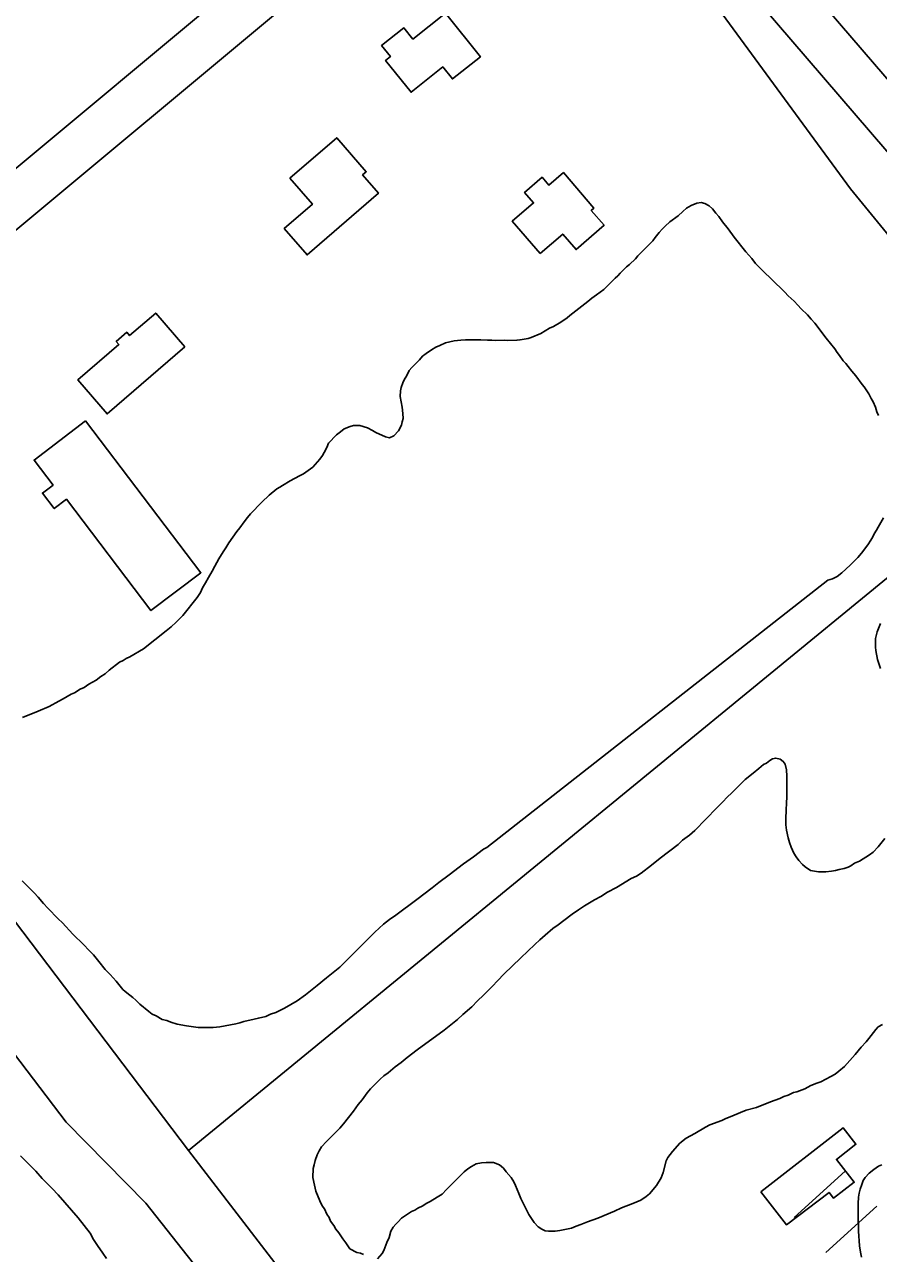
# Model space of a CAD drawing. Extents: x 3892998 to 3931244, y 278583 to 304547.
# Drawn here: x 3910584 to 3911126, y 288138 to 288917 of the extents above; entities that cross this region are included whole.
import ezdxf

# ---------------------------------------------------------------- set-up
doc = ezdxf.new("R2010")
doc.units = 0
for name, color, linetype in [('V-BLDG-OTLN', 7, 'Continuous'), ('V-LEVE-TOET', 7, 'Continuous'), ('V-RIVR-EDGE', 7, 'Continuous'), ('V-ROAD-CNTR', 7, 'Continuous'), ('V-SITE-VEGE', 7, 'Continuous'), ('V-SURV-LINE', 7, 'Continuous')]:
    doc.layers.add(name, color=color, linetype=linetype)

msp = doc.modelspace()

# ---------------------------------------------------------------- linework, layer by layer
at = {"layer": 'V-BLDG-OTLN'}
for points in [[(3910851.33, 288924.23), (3910873.42, 288896.54), (3910855.68, 288882.39), (3910849.56, 288890.05), (3910829.41, 288873.97), (3910813.29, 288894.18), (3910816.33, 288896.61), (3910810.77, 288903.58), (3910824.85, 288914.81), (3910830.57, 288907.67)], [(3910752.61, 288819.4), (3910782.31, 288845.11), (3910800.97, 288823.56), (3910798.67, 288821.56), (3910808.73, 288809.93), (3910763.51, 288770.79), (3910749.03, 288787.52), (3910766.85, 288802.96)], [(3910911.21, 288771.7), (3910893.54, 288792.17), (3910907.08, 288803.86), (3910901.38, 288810.47), (3910912.49, 288820.06), (3910916.81, 288815.06), (3910926, 288823), (3910945.4, 288800.53), (3910943.69, 288799.04), (3910951.84, 288789.6), (3910934.02, 288774.23), (3910925.57, 288784.02)], [(3910686.02, 288712.59), (3910636.66, 288670.01), (3910618.07, 288691.56), (3910644.14, 288714.04), (3910642.45, 288716), (3910649.12, 288721.76), (3910650.93, 288719.66), (3910667.55, 288734)], [(3910623.01, 288665.59), (3910696.12, 288569.27), (3910664.48, 288545.26), (3910610.86, 288615.91), (3910603.11, 288610.02), (3910595.7, 288619.78), (3910602.41, 288624.86), (3910590.32, 288640.78)], [(3911051.26, 288176.65), (3911103.43, 288217.22), (3911111.49, 288206.86), (3911099.19, 288197.29), (3911110.43, 288182.83), (3911097.35, 288172.66), (3911094.45, 288176.4), (3911067.56, 288155.69)]]:
    msp.add_lwpolyline(points, close=True, dxfattribs=at)
at = {"layer": 'V-LEVE-TOET'}
msp.add_lwpolyline([(3910378.46, 289800.36), (3910604.3, 289498.34), (3910825.83, 289187.7), (3910970.9, 289000.06), (3911108.14, 288812.82), (3911171.65, 288734.86), (3911181.06, 288722.33), (3911187.73, 288714.89), (3911192.82, 288707.84), (3911200.67, 288696.08), (3911205.76, 288690.6), (3911212.04, 288681.59), (3911221.84, 288665.53), (3911335.16, 288506.09), (3911542.57, 288236.2), (3911714.3, 288010.56), (3911862.91, 287789.62), (3911999.38, 287569.46), (3912128.39, 287357.13)], dxfattribs=at)
at = {"layer": 'V-RIVR-EDGE'}
msp.add_spline([(3909865.84, 290928.21), (3909862.62, 290923.11), (3909860.68, 290922.62), (3909860.67, 290920.68), (3909870.35, 290905.12), (3909881.93, 290877.89), (3909893.54, 290856.5), (3909906.13, 290843.84), (3909921.61, 290817.58), (3909937.09, 290794.71), (3909948.22, 290777.2), (3909977.73, 290734.39), (3910003.37, 290694.51), (3910040.65, 290645.85), (3910078.4, 290595.25), (3910114.21, 290544.17), (3910151.48, 290493.58), (3910181.95, 290444.45), (3910200.82, 290413.32), (3910226.93, 290368.58), (3910256.93, 290323.83), (3910278.7, 290289.3), (3910307.74, 290250.37), (3910325.16, 290226.53), (3910363.87, 290167.19), (3910391.44, 290124.87), (3910427.73, 290068.94), (3910449.5, 290036.83), (3910504.18, 289956.56), (3910522.07, 289926.9), (3910550.12, 289879.72), (3910562.21, 289857.35), (3910573.34, 289842.27), (3910610.65, 289806.73), (3910620.82, 289794.07), (3910623.21, 289779.99), (3910634.83, 289764.42), (3910664.83, 289724.03), (3910692.43, 289689.49), (3910710.83, 289668.07), (3910721.01, 289660.28), (3910770.89, 289605.28), (3910782.51, 289588.74), (3910807.66, 289548.37), (3910835.72, 289503.62), (3910862.83, 289470.04), (3910892.35, 289425.78), (3910920.41, 289383.46), (3910947.99, 289342.6), (3910968.78, 289304.67), (3911000.23, 289260.88), (3911019.59, 289231.7), (3911055.91, 289191.3), (3911085.45, 289159.66), (3911118.86, 289116.84), (3911139.19, 289091.05), (3911160.97, 289062.35), (3911184.19, 289025.87), (3911223.42, 288981.58), (3911281.53, 288916.36), (3911313, 288876.94), (3911328.5, 288859.42), (3911346.41, 288837.53), (3911371.58, 288801.04), (3911404.48, 288751.91), (3911426.73, 288715.43), (3911446.57, 288687.7), (3911479.01, 288646.83), (3911529.35, 288582.12), (3911550.65, 288552.92), (3911609.2, 288468.28), (3911644.54, 288421.09), (3911676.97, 288378.76), (3911701.17, 288348.1), (3911741.37, 288303.81), (3911770.9, 288264.88), (3911788.8, 288235.7), (3911834.27, 288164.69), (3911857.49, 288130.15), (3911884.6, 288092.69), (3911915.56, 288045.51), (3911921.85, 288035.78), (3911928.64, 288029.93), (3911972.62, 287945.81), (3911992.92, 287906.42), (3912000.64, 287886.98), (3912014.67, 287866.55), (3912026.77, 287848.06), (3912066.44, 287785.32), (3912084.8, 287750.79), (3912094.47, 287732.8), (3912094.94, 287726), (3912096.85, 287711.43), (3912096.35, 287704.63), (3912095.36, 287700.26), (3912088.55, 287695.91), (3912085.64, 287696.89), (3912073.03, 287702.26), (3912062.35, 287706.17), (3912054.1, 287706.19), (3912051.18, 287704.26), (3912049.22, 287697.95), (3912054.05, 287685.8), (3912068.56, 287663.91), (3912113.05, 287586.58), (3912136.73, 287540.87), (3912153.66, 287513.63), (3912163.84, 287503.9), (3912187.57, 287479.56), (3912207.42, 287453.28), (3912216.14, 287445.98), (3912226.8, 287436.24), (3912240.84, 287416.78), (3912253.42, 287397.81), (3912271.31, 287366.2), (3912283.87, 287341.4), (3912284.84, 287338.97), (3912290.18, 287337.98), (3912303.79, 287344.26), (3912317.4, 287350.54), (3912319.83, 287350.54), (3912322.75, 287350.53), (3912327.59, 287345.66), (3912328.54, 287338.37), (3912335.79, 287321.36), (3912348.36, 287299.96), (3912369.18, 287275.14), (3912380.33, 287265.4), (3912402.15, 287253.21), (3912416.69, 287243.46), (3912434.16, 287238.07), (3912456.94, 287220.05), (3912481.62, 287183.56), (3912501.93, 287148.06), (3912512.56, 287124.73), (3912531.4, 287085.83), (3912550.27, 287059.56), (3912569.64, 287034.26), (3912593.34, 286996.8), (3912613.67, 286968.1), (3912632.04, 286936.49), (3912645.1, 286912.66), (3912660.58, 286888.83), (3912675.09, 286867.42), (3912698.32, 286835.31), (3912720.05, 286784.75), (3912736.96, 286747.81), (3912742.28, 286740.02), (3912755.33, 286715.22), (3912761.6, 286696.75), (3912774.14, 286660.3), (3912779.9, 286635.52), (3912793.38, 286585.46), (3912797.22, 286569.43), (3912803.96, 286543.67), (3912804.41, 286532.02)], degree=3, dxfattribs=at)
at = {"layer": 'V-ROAD-CNTR'}
for points in [[(3905312.49, 295227.11), (3905668.18, 294755.9), (3905995.86, 294324.81), (3906423.56, 293758.76), (3906727.79, 293356.24), (3907205.27, 292726.92), (3907628.01, 292163.31), (3908430.47, 291100.88), (3908883.88, 290504.6), (3909506.66, 289678.12), (3910240.41, 288708.06), (3910610.65, 288220.87)], [(3906034.21, 294352.1), (3906739.31, 293416.78), (3907556.81, 292335.42), (3908052.71, 291678.74), (3908621.74, 290930.17), (3909105.02, 290293.11), (3909494.77, 289778.17), (3910015.52, 289090.83), (3910630.79, 288278.73)], [(3910356.54, 288639.44), (3910496.08, 288756.84), (3910790, 289001.84), (3910858.4, 289057.97)], [(3910375.86, 288616.49), (3910515.35, 288733.84), (3910809.12, 288978.73), (3910877.43, 289034.78)], [(3911191.57, 288608.16), (3911130.8, 288565.59), (3910688.29, 288202.84)], [(3910630.79, 288278.73), (3910688.29, 288202.84), (3910941.46, 287873.34), (3911046.79, 287700.04)], [(3911046.79, 287700.04), (3910925.88, 287834.61), (3910804.28, 287988.41), (3910661.15, 288169.61), (3910610.65, 288220.87)], [(3911104.61, 288189.73), (3911072.34, 288160.37)], [(3911124.8, 288167.54), (3911092.53, 288138.18)]]:
    msp.add_lwpolyline(points, dxfattribs=at)
at = {"layer": 'V-SITE-VEGE'}
for points in [[(3910930.13, 288732.49), (3910941.58, 288741.38), (3910943.94, 288743.35), (3910946.91, 288745.53), (3910951.64, 288748.89), (3910958.75, 288756), (3910960.53, 288757.58), (3910962.11, 288759.36), (3910964.47, 288761.73), (3910966.05, 288763.31), (3910967.83, 288764.69), (3910971.78, 288768.45), (3910973.16, 288770.23), (3910976.91, 288773.78), (3910982.63, 288779.71), (3910984.21, 288781.88), (3910986.78, 288785.04), (3910988.75, 288787.21), (3910990.53, 288788.99), (3910993.49, 288791.76), (3910998.82, 288795.71), (3911001.78, 288798.28), (3911004.15, 288800.45), (3911007.11, 288802.23), (3911010.66, 288803.61), (3911013.43, 288804.01), (3911015.6, 288803.42), (3911018.37, 288802.04), (3911020.54, 288800.06), (3911022.71, 288797.3), (3911024.49, 288795.13), (3911026.86, 288791.77), (3911030.42, 288787.43), (3911034.37, 288782.1), (3911041.68, 288772.82), (3911045.44, 288768.48), (3911047.8, 288765.32), (3911050.57, 288762.75), (3911060.25, 288753.08), (3911064.2, 288749.53), (3911066.38, 288747.16), (3911068.55, 288744.99), (3911072.3, 288741.44), (3911074.67, 288739.07), (3911076.85, 288736.7), (3911080.8, 288732.75), (3911083.17, 288729.99), (3911085.54, 288727.62), (3911092.65, 288718.14), (3911098.18, 288711.23), (3911099.57, 288709.06), (3911101.15, 288707.09), (3911103.52, 288703.73), (3911105.1, 288701.96), (3911106.68, 288699.98), (3911108.85, 288697.02), (3911111.42, 288694.06), (3911115.37, 288688.73), (3911116.76, 288687.15), (3911119.72, 288682.81), (3911121.1, 288679.85), (3911122.49, 288677.68), (3911123.87, 288674.32), (3911124.86, 288671.36), (3911125.85, 288668.99)], [(3910613.88, 288492.22), (3910616.05, 288493.21), (3910619.61, 288495.38), (3910622.18, 288496.57), (3910625.13, 288498.54), (3910629.68, 288501.12), (3910632.64, 288503.48), (3910635.4, 288505.27), (3910637.97, 288507.44), (3910644.48, 288512.57), (3910646.85, 288513.56), (3910648.83, 288514.95), (3910651, 288515.93), (3910659.68, 288521.07), (3910674.09, 288532.53), (3910677.25, 288535.1), (3910680.41, 288537.87), (3910684.75, 288542.22), (3910693.83, 288553.67), (3910695.81, 288556.83), (3910697.19, 288559.79), (3910699.16, 288562.96), (3910700.94, 288566.31), (3910703.3, 288570.26), (3910704.88, 288573.42), (3910706.26, 288575.79), (3910707.45, 288578.16), (3910710.21, 288582.51), (3910711.99, 288585.08), (3910713.76, 288588.24), (3910718.89, 288595.35), (3910720.87, 288597.72), (3910723.63, 288601.67), (3910725.6, 288604.24), (3910727.58, 288606.61), (3910734.68, 288614.11), (3910739.42, 288618.46), (3910744.35, 288622.42), (3910746.13, 288623.6), (3910747.91, 288624.59), (3910752.65, 288627.55), (3910758.76, 288630.71), (3910761.14, 288632.1), (3910767.06, 288636.25), (3910771.6, 288641.38), (3910773.18, 288643.56), (3910774.36, 288645.53), (3910775.94, 288648.69), (3910777.12, 288651.46), (3910782.06, 288656.79), (3910784.62, 288658.57), (3910786.99, 288660.54), (3910790.74, 288662.12), (3910792.92, 288662.72), (3910796.87, 288662.72), (3910801.8, 288661.14), (3910804.96, 288659.57), (3910807.13, 288658.18), (3910813.26, 288655.42), (3910815.82, 288654.83), (3910818.39, 288656.02), (3910821.35, 288659.18), (3910823.33, 288662.93), (3910823.72, 288664.9), (3910824.31, 288667.08), (3910824.11, 288670.24), (3910823.71, 288674.19), (3910822.53, 288681.1), (3910822.72, 288684.65), (3910823.12, 288686.82), (3910824.3, 288689.79), (3910825.29, 288691.96), (3910826.47, 288693.93), (3910828.25, 288697.49), (3910829.83, 288699.46), (3910834.76, 288704.4), (3910836.74, 288706.58), (3910838.9, 288708.36), (3910842.46, 288710.73), (3910845.22, 288712.31), (3910847.59, 288713.49), (3910851.15, 288715.07), (3910856.68, 288716.26), (3910861.02, 288716.86), (3910863.98, 288717.06), (3910873.66, 288717.06), (3910877.8, 288716.86), (3910880.57, 288716.86), (3910883.13, 288716.67), (3910888.67, 288716.87), (3910890.64, 288716.67), (3910896.56, 288716.68), (3910898.54, 288717.07), (3910903.67, 288717.86), (3910905.65, 288718.46), (3910911.77, 288721.03), (3910917.29, 288724.39), (3910919.66, 288725.37), (3910924.4, 288728.14), (3910928.35, 288730.91), (3910930.13, 288732.49)], [(3911129.04, 288604.22), (3911125.68, 288598.1), (3911124.5, 288596.32), (3911123.12, 288593.95), (3911122.13, 288591.97), (3911120.95, 288590), (3911118.97, 288587.03), (3911115.03, 288581.7), (3911112.66, 288578.94), (3911110.88, 288577.16), (3911107.92, 288574.2), (3911102.59, 288569.26), (3911099.63, 288566.88), (3911096.67, 288565.5), (3911093.71, 288564.51)], [(3911093.71, 288564.51), (3910877.55, 288394.98), (3910875.38, 288394), (3910869.06, 288389.25), (3910862.74, 288384.71), (3910853.66, 288377.79), (3910846.95, 288372.86), (3910842.81, 288369.5), (3910833.13, 288362.18), (3910819.71, 288352.11), (3910815.76, 288349.34), (3910812.01, 288346.38), (3910806.48, 288341.44), (3910784.18, 288319.11), (3910775.69, 288312.4), (3910769.97, 288307.66), (3910762.46, 288301.73), (3910757.14, 288297.78), (3910749.24, 288293.23), (3910743.71, 288290.46), (3910740.35, 288289.28), (3910737.39, 288287.89), (3910732.65, 288286.91), (3910729.89, 288286.11), (3910723.38, 288284.73), (3910720.81, 288283.93), (3910718.24, 288283.34), (3910708.17, 288281.36), (3910703.83, 288280.97), (3910694.35, 288280.96), (3910687.04, 288281.95), (3910681.11, 288283.13), (3910677.17, 288284.31), (3910674.6, 288285.3), (3910671.63, 288286.09), (3910667.88, 288288.26), (3910665.32, 288289.44), (3910663.14, 288291.02), (3910657.41, 288295.76), (3910654.85, 288298.32), (3910653.07, 288299.9), (3910651.09, 288301.48), (3910648.13, 288303.65), (3910646.55, 288305.04), (3910642.4, 288310.36), (3910640.42, 288312.34), (3910638.65, 288314.51), (3910635.48, 288317.67), (3910631.53, 288322.8), (3910627.98, 288326.94), (3910625.01, 288329.9), (3910621.85, 288333.26), (3910614.94, 288340.17), (3910608.42, 288347.27), (3910605.65, 288349.84), (3910599.13, 288356.55), (3910596.37, 288359.51), (3910593.01, 288363.66), (3910590.44, 288366.42), (3910587.87, 288368.79), (3910582.73, 288373.92)], [(3911127.18, 288508.49), (3911125.2, 288514.21), (3911124.21, 288519.94), (3911124.02, 288522.11), (3911124.01, 288527.64), (3911125, 288531.79), (3911127.17, 288537.12)], [(3910583.08, 288477.59), (3910592.96, 288481.55), (3910599.87, 288484.52), (3910605.98, 288487.87), (3910608.75, 288489.26), (3910613.88, 288492.22)], [(3911023.35, 288420.17), (3911027.1, 288424.12), (3911029.86, 288426.89), (3911032.82, 288429.65), (3911039.14, 288436.17), (3911041.31, 288438.15), (3911046.45, 288442.1), (3911050, 288445.26), (3911052.96, 288447.63), (3911054.73, 288448.62), (3911056.91, 288450.2), (3911058.68, 288451.19), (3911060.66, 288451.78), (3911063.42, 288450.99), (3911065.4, 288449.61), (3911066.58, 288447.84), (3911067.57, 288444.28), (3911067.77, 288440.33), (3911067.78, 288427.3), (3911067.58, 288423.15), (3911067.19, 288419.01), (3911066.99, 288413.28), (3911066.99, 288409.53), (3911067.59, 288405.97), (3911068.58, 288401.24), (3911069.37, 288398.27), (3911070.36, 288395.31), (3911072.14, 288391.56), (3911073.52, 288389.19), (3911075.3, 288386.82), (3911077.67, 288384.26), (3911079.25, 288382.87), (3911082.61, 288380.51), (3911087.74, 288379.72), (3911092.48, 288379.72), (3911096.04, 288380.12), (3911098.6, 288380.51), (3911100.78, 288381.1), (3911104.13, 288381.7), (3911106.5, 288382.49), (3911108.28, 288383.48), (3911110.65, 288385.06), (3911113.81, 288386.44), (3911120.12, 288390.4), (3911122.49, 288392.17), (3911125.65, 288395.53), (3911129.79, 288400.87)], [(3910799.15, 288136.9), (3910797.37, 288137.88), (3910795, 288138.28), (3910790.65, 288140.65), (3910788.08, 288144.4), (3910786.11, 288146.96), (3910783.54, 288150.71), (3910781.76, 288153.08), (3910780.38, 288155.45), (3910778.4, 288158.22), (3910777.41, 288160.39), (3910776.03, 288162.56), (3910774.45, 288165.91), (3910773.06, 288167.89), (3910771.48, 288171.05), (3910769.11, 288177.17), (3910768.12, 288180.92), (3910767.13, 288185.86), (3910767.33, 288191.58), (3910767.92, 288193.76), (3910768.51, 288196.52), (3910769.89, 288200.27), (3910771.08, 288202.64), (3910772.66, 288205.21), (3910775.81, 288208.57), (3910784.3, 288217.06), (3910786.67, 288219.83), (3910792.98, 288227.93), (3910795.95, 288232.08), (3910798.31, 288235.04), (3910801.67, 288239.58), (3910803.64, 288241.95), (3910809.76, 288248.08), (3910812.13, 288250.25), (3910814.89, 288252.23), (3910819.23, 288255.98), (3910823.18, 288258.75), (3910826.94, 288261.91), (3910833.25, 288266.85), (3910850.43, 288279.3), (3910858.91, 288286.01), (3910862.27, 288289.18), (3910867.99, 288294.11), (3910871.55, 288297.87), (3910875.3, 288301.43), (3910880.83, 288306.96), (3910884.38, 288310.71), (3910888.33, 288314.66), (3910898.98, 288325.13), (3910907.87, 288333.63), (3910911.02, 288336.59), (3910914.38, 288339.55), (3910919.31, 288343.7), (3910922.67, 288346.07), (3910926.23, 288348.84), (3910931.56, 288352.79), (3910935.5, 288355.56), (3910939.45, 288358.13), (3910945.77, 288361.88), (3910949.72, 288364.05), (3910954.06, 288366.82), (3910959.59, 288369.79), (3910969.06, 288375.32), (3910972.42, 288376.9), (3910975.38, 288378.88), (3910981.9, 288383.82), (3910987.42, 288388.36), (3910998.87, 288397.06), (3911001.64, 288399.63), (3911005.98, 288402.98), (3911009.34, 288405.95), (3911023.35, 288420.17)], [(3911128.46, 288282.78), (3911125.7, 288281.39), (3911124.12, 288279.61), (3911119.78, 288273.89), (3911118, 288271.91), (3911114.85, 288268.55), (3911112.87, 288266.18), (3911111.1, 288263.81), (3911104.19, 288256.11), (3911100.64, 288253.14), (3911098.27, 288251.36), (3911095.5, 288249.78), (3911089.18, 288246.42), (3911086.62, 288245.63), (3911082.87, 288244.25), (3911081.09, 288243.06), (3911079.11, 288242.08), (3911073.98, 288240.1), (3911072.01, 288239.7), (3911068.46, 288238.12), (3911065.89, 288237.14), (3911063.32, 288235.95), (3911057.4, 288233.77), (3911048.51, 288230.22), (3911042, 288228.43), (3911038.24, 288227.05), (3911032.92, 288224.68), (3911028.97, 288223.29), (3911026.4, 288221.91), (3911018.9, 288219.14), (3911016.13, 288217.76), (3911009.42, 288213.61), (3911003.89, 288210.84), (3910999.95, 288207.48), (3910995.21, 288202.35), (3910992.25, 288198.59), (3910991.26, 288196.42), (3910989.29, 288188.92), (3910987.91, 288185.56), (3910985.15, 288180.82), (3910980.61, 288175.48), (3910978.44, 288173.71), (3910975.08, 288171.53), (3910970.14, 288169.36), (3910962.84, 288166.59), (3910958.49, 288164.42), (3910947.83, 288160.07), (3910941.32, 288157.7), (3910937.17, 288155.91), (3910934.01, 288154.93), (3910931.05, 288153.74), (3910923.75, 288152.16), (3910920.78, 288151.76), (3910916.64, 288151.76), (3910914.46, 288151.96), (3910912.29, 288152.94), (3910909.92, 288154.52), (3910907.55, 288157.28), (3910904.19, 288162.42), (3910900.44, 288169.52), (3910899.05, 288172.48), (3910897.67, 288175.65), (3910895.69, 288180.78), (3910894.51, 288183.15), (3910892.93, 288185.71), (3910889.76, 288189.46), (3910887.98, 288191.83), (3910885.42, 288193.81), (3910881.67, 288195.39), (3910877.12, 288195.38)], [(3910581.7, 288199.6), (3910591.38, 288189.73), (3910595.53, 288185.19), (3910601.85, 288178.87), (3910605.6, 288174.92), (3910618.25, 288160.31), (3910625.96, 288150.44), (3910628.13, 288146.5), (3910630.5, 288142.74), (3910634.06, 288137.81), (3910636.23, 288134.45)], [(3910877.12, 288195.38), (3910874.16, 288195.18), (3910870.6, 288194.39), (3910867.84, 288192.81), (3910865.47, 288191.23), (3910863.1, 288189.45), (3910851.85, 288178.19), (3910849.09, 288175.23), (3910845.93, 288173.25), (3910841.59, 288170.68), (3910839.02, 288169.3), (3910836.85, 288167.92), (3910833.69, 288166.34), (3910831.72, 288165.15), (3910829.74, 288164.16), (3910827.18, 288162.58), (3910823.43, 288160.01), (3910821.25, 288157.64), (3910819.68, 288156.26), (3910818.1, 288154.28), (3910816.52, 288151.72), (3910815.53, 288147.77), (3910814.15, 288144.61), (3910812.18, 288139.47), (3910811.19, 288137.69), (3910808.23, 288134.14)], [(3911115.1, 288135.26), (3911114.31, 288138.42), (3911113.72, 288142.56), (3911113.12, 288151.85), (3911113.12, 288155.79), (3911112.92, 288158.17), (3911112.92, 288160.34), (3911112.92, 288169.42), (3911113.11, 288173.37), (3911113.5, 288175.94), (3911114.1, 288178.5), (3911115.28, 288181.47), (3911116.07, 288183.84), (3911117.45, 288185.81), (3911119.82, 288188.58), (3911122.78, 288190.95), (3911125.74, 288192.93), (3911127.91, 288193.91)]]:
    msp.add_lwpolyline(points, dxfattribs=at)
at = {"layer": 'V-SURV-LINE'}
for points in [[(3911043.68, 288984.54), (3911223.87, 288774.8)], [(3911201.11, 288755.24), (3911020.93, 288964.98)]]:
    msp.add_lwpolyline(points, dxfattribs=at)

doc.saveas('drawing.dxf')
